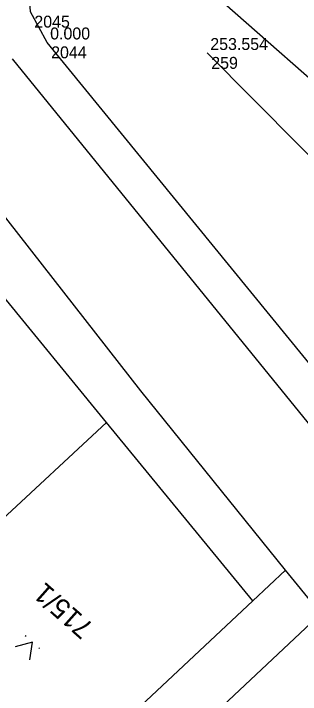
# Model space of a CAD drawing. Extents: x -496688 to -495455, y -1089309 to -1088026.
# Drawn here: x -496582.3 to -496553.5, y -1088166.7 to -1088098.2 of the extents above; entities that cross this region are included whole.
import ezdxf

# ---------------------------------------------------------------- set-up
doc = ezdxf.new("R2010")
doc.units = 0
for name, color, linetype in [('Vrstva 1', 7, 'Continuous'), ('Vrstva 17', 7, 'Continuous'), ('Vrstva 53', 7, 'Continuous'), ('Vrstva 55', 7, 'Continuous'), ('Vrstva 57', 7, 'Continuous'), ('Vrstva 58', 7, 'Continuous'), ('Vrstva 60', 7, 'Continuous'), ('Vrstva 61', 7, 'Continuous')]:
    doc.layers.add(name, color=color, linetype=linetype)

msp = doc.modelspace()

# ---------------------------------------------------------------- linework, layer by layer
at = {"layer": 'Vrstva 1'}
for points in [[(-496130.335, -1088478.506), (-496167.718, -1088445.393), (-496197.21, -1088419.263), (-496225.506, -1088394.245), (-496256.508, -1088366.77), (-496292.165, -1088335.176), (-496318.816, -1088311.581), (-496365.129, -1088270.575), (-496383.01, -1088254.728), (-496415.027, -1088226.378), (-496431.39, -1088211.922), (-496455.799, -1088190.339), (-496486.852, -1088162.818), (-496500.339, -1088150.888), (-496509.328, -1088142.943), (-496518.778, -1088134.592), (-496521.474, -1088132.196), (-496532.365, -1088122.544), (-496541.804, -1088114.181), (-496568.02, -1088091.056), (-496570.27, -1088089.072)], [(-496517.708, -1088149.416), (-496531.453, -1088134.213), (-496548.883, -1088116.182), (-496562.823, -1088102.141)]]:
    msp.add_lwpolyline(points, dxfattribs=at)
at = {"layer": 'Vrstva 17'}
msp.add_lwpolyline([(-496502.56, -1088194.71), (-496578.92, -1088101.08), (-496580.61, -1088097.99), (-496580.87, -1088094.14), (-496580.3, -1088091.31), (-496579.05, -1088089.21), (-496576.81, -1088087.49), (-496575.96, -1088086.99), (-496539.277, -1088065.743)], dxfattribs=at)
at = {"layer": 'Vrstva 53'}
msp.add_lwpolyline([(-496502.56, -1088194.71), (-496578.92, -1088101.08), (-496580.61, -1088097.99), (-496580.87, -1088094.14), (-496580.3, -1088091.31), (-496579.05, -1088089.21), (-496576.81, -1088087.49), (-496575.96, -1088086.99), (-496539.03, -1088065.6)], dxfattribs=at)
at = {"layer": 'Vrstva 55'}
for p, q in [((-496582.43, -1088102.73), (-496506.73, -1088196.1)), ((-496569.51, -1088136.14), (-496588.7, -1088111.56)), ((-496572.95, -1088139.33), (-496586.65, -1088122.62)), ((-496554.95, -1088154.2), (-496569.51, -1088136.14)), ((-496602.29, -1088166.59), (-496572.95, -1088139.33)), ((-496558.23, -1088157.28), (-496572.95, -1088139.33)), ((-496554.95, -1088154.2), (-496558.23, -1088157.28)), ((-496551.4, -1088158.61), (-496554.95, -1088154.2)), ((-496558.23, -1088157.28), (-496583.85, -1088181.29)), ((-496600.11, -1088204.23), (-496551.4, -1088158.61))]:
    msp.add_line(p, q, dxfattribs=at)
at = {"layer": 'Vrstva 58'}
for p, q in [((-496581.047, -1088160.896), (-496581.122, -1088160.83)), ((-496579.698, -1088162.088), (-496579.773, -1088162.022))]:
    msp.add_line(p, q, dxfattribs=at)
msp.add_lwpolyline([(-496580.655, -1088163.245), (-496580.41, -1088161.459), (-496582.153, -1088161.92)], dxfattribs=at)
at = {"layer": 'Vrstva 60'}
for p, q in [((-496578.92, -1088101.08), (-496578.92, -1088101.08)), ((-496578.92, -1088101.08), (-496578.92, -1088101.08)), ((-496562.823, -1088102.141), (-496562.823, -1088102.141)), ((-496562.823, -1088102.141), (-496562.823, -1088102.141))]:
    msp.add_line(p, q, dxfattribs=at)

# ---------------------------------------------------------------- texts
at = {"layer": 'Vrstva 57'}
msp.add_text('715/1', height=2, rotation=138.46319, dxfattribs=at).set_placement((-496574.135, -1088159.785))
at = {"layer": 'Vrstva 60'}
for s, p in [('2045', (-496580.21, -1088099.59)), ('2045', (-496580.21, -1088099.59)), ('2044', (-496578.52, -1088102.68)), ('2044', (-496578.52, -1088102.68)), ('259', (-496562.423, -1088103.741)), ('259', (-496562.423, -1088103.741))]:
    msp.add_text(s, height=1.2, dxfattribs=at).set_placement(p)
at = {"layer": 'Vrstva 61'}
for s, p in [('0.000', (-496578.62, -1088100.78)), ('0.000', (-496578.62, -1088100.78)), ('253.554', (-496562.523, -1088101.841)), ('253.554', (-496562.523, -1088101.841))]:
    msp.add_text(s, height=1.2, dxfattribs=at).set_placement(p)

doc.saveas('drawing.dxf')
